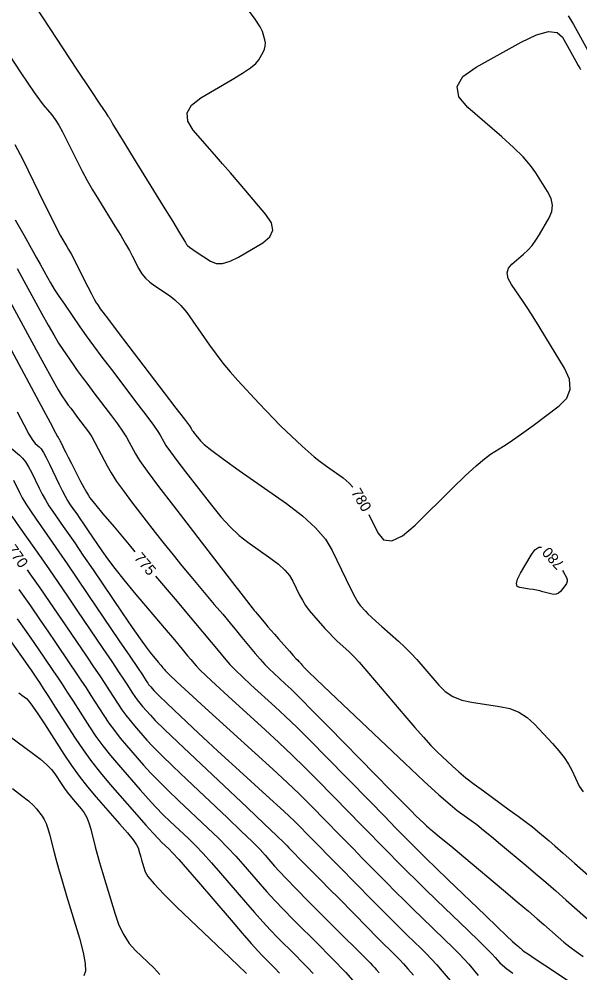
# Model space of a CAD drawing. Extents: x 2082232 to 2083549, y 592624 to 593832.
# Drawn here: x 2082546.8 to 2082583.5, y 593718.4 to 593780.9 of the extents above; entities that cross this region are included whole.
import ezdxf

# ---------------------------------------------------------------- set-up
doc = ezdxf.new("R2010")
doc.units = 0
doc.layers.add('DT_X_Contour_Major', color=7, linetype='Continuous')
doc.layers.add('DT_X_Contour_Minor', color=7, linetype='Continuous')

msp = doc.modelspace()

# ---------------------------------------------------------------- linework, layer by layer
at = {"layer": 'DT_X_Contour_Major'}
for points in [[(2082569.723, 593748.424), (2082570.298, 593747.223), (2082570.685, 593746.768), (2082571.224, 593746.702), (2082571.914, 593747.026), (2082572.756, 593747.74), (2082575.203, 593750.161), (2082576.047, 593750.981), (2082576.742, 593751.624), (2082577.288, 593752.09), (2082577.686, 593752.379), (2082578.55, 593752.914), (2082578.914, 593753.15), (2082579.356, 593753.455), (2082579.877, 593753.83), (2082580.477, 593754.274), (2082582.182, 593755.552), (2082582.684, 593756.065), (2082582.911, 593756.648), (2082582.863, 593757.301), (2082582.541, 593758.022), (2082581.313, 593760.039), (2082580.875, 593760.754), (2082580.481, 593761.384), (2082580.13, 593761.93), (2082579.824, 593762.391), (2082579.066, 593763.511), (2082578.853, 593763.908), (2082578.785, 593764.262), (2082578.861, 593764.572), (2082579.08, 593764.838), (2082579.858, 593765.49), (2082580.142, 593765.754), (2082580.412, 593766.059), (2082580.668, 593766.403), (2082580.909, 593766.789), (2082581.534, 593767.869), (2082581.704, 593768.281), (2082581.743, 593768.707), (2082581.652, 593769.145), (2082581.43, 593769.597), (2082580.666, 593770.82), (2082580.311, 593771.311), (2082579.819, 593771.868), (2082579.189, 593772.489), (2082578.423, 593773.176), (2082576.195, 593775.094), (2082575.603, 593775.8), (2082575.497, 593776.478), (2082575.877, 593777.13), (2082576.744, 593777.753), (2082579.702, 593779.38), (2082580.704, 593779.859), (2082581.489, 593780.075), (2082582.057, 593780.028), (2082582.409, 593779.717), (2082583.058, 593778.54), (2082583.274, 593778.149), (2082583.433, 593777.86), (2082583.536, 593777.673), (2082583.583, 593777.588)], [(2082545.408, 593779.65), (2082546.867, 593777.446), (2082547.372, 593776.691), (2082547.792, 593776.08), (2082548.129, 593775.612), (2082548.38, 593775.288), (2082548.939, 593774.614), (2082549.156, 593774.323), (2082549.39, 593773.956), (2082549.641, 593773.511), (2082549.908, 593772.989), (2082550.641, 593771.497), (2082550.932, 593770.925), (2082551.256, 593770.329), (2082551.612, 593769.71), (2082552, 593769.067), (2082553.08, 593767.321), (2082553.455, 593766.708), (2082553.769, 593766.179), (2082554.023, 593765.734), (2082554.216, 593765.373), (2082554.65, 593764.521), (2082554.837, 593764.212), (2082555.073, 593763.923), (2082555.357, 593763.656), (2082555.691, 593763.409), (2082556.645, 593762.778), (2082557.01, 593762.496), (2082557.388, 593762.125), (2082557.78, 593761.664), (2082558.185, 593761.113), (2082559.283, 593759.524), (2082559.708, 593758.932), (2082560.157, 593758.351), (2082560.633, 593757.78), (2082561.133, 593757.218), (2082562.502, 593755.733), (2082563, 593755.2), (2082563.466, 593754.715), (2082563.902, 593754.277), (2082564.306, 593753.887), (2082565.343, 593752.91), (2082565.734, 593752.554), (2082566.131, 593752.217), (2082566.532, 593751.899), (2082566.938, 593751.601), (2082568.028, 593750.831), (2082568.425, 593750.498), (2082568.662, 593750.228)], [(2082544.937, 593761.661), (2082547.425, 593757.063), (2082548.243, 593755.55), (2082548.832, 593754.461), (2082549.192, 593753.796), (2082549.322, 593753.554), (2082549.364, 593753.472), (2082549.378, 593753.445), (2082549.389, 593753.425), (2082549.397, 593753.412), (2082549.401, 593753.406), (2082549.41, 593753.399), (2082549.42, 593753.383), (2082549.441, 593753.34), (2082549.475, 593753.272), (2082549.521, 593753.177), (2082549.659, 593752.888), (2082549.733, 593752.738), (2082549.851, 593752.504), (2082550.014, 593752.187), (2082550.22, 593751.786), (2082550.83, 593750.605), (2082551.039, 593750.206), (2082551.209, 593749.895), (2082551.339, 593749.671), (2082551.429, 593749.536), (2082551.617, 593749.292), (2082551.82, 593749.046), (2082552.286, 593748.488), (2082553.017, 593747.62), (2082554.011, 593746.441), (2082554.389, 593745.993)], [(2082581.114, 593743.372), (2082580.912, 593743.425), (2082580.699, 593743.472), (2082580.477, 593743.514), (2082580.245, 593743.55), (2082579.612, 593743.641), (2082579.437, 593743.725), (2082579.386, 593743.912), (2082579.459, 593744.2), (2082579.656, 593744.59), (2082580.346, 593745.765), (2082580.6, 593746.118), (2082580.844, 593746.296), (2082581.023, 593746.299)], [(2082547.324, 593744.817), (2082547.507, 593744.556), (2082548.161, 593743.62), (2082548.772, 593742.739), (2082549.34, 593741.912), (2082549.866, 593741.141), (2082551.208, 593739.155), (2082551.678, 593738.459), (2082552.079, 593737.86), (2082552.411, 593737.357), (2082552.675, 593736.951), (2082553.288, 593735.997), (2082553.528, 593735.64), (2082553.786, 593735.285), (2082554.064, 593734.933), (2082554.361, 593734.583), (2082555.177, 593733.651), (2082555.57, 593733.228), (2082556.136, 593732.656), (2082556.875, 593731.935), (2082557.787, 593731.066), (2082560.451, 593728.55), (2082561.355, 593727.691), (2082562.066, 593727), (2082562.586, 593726.477), (2082562.914, 593726.123), (2082563.533, 593725.402), (2082563.845, 593725.055), (2082564.319, 593724.557), (2082564.954, 593723.907), (2082565.749, 593723.105), (2082568.086, 593720.765), (2082568.859, 593719.99), (2082569.428, 593719.418), (2082569.791, 593719.051), (2082569.95, 593718.889), (2082570.098, 593718.727), (2082570.198, 593718.614), (2082570.387, 593718.396)], [(2082582.412, 593744.761), (2082582.475, 593744.66), (2082582.669, 593744.317), (2082582.718, 593744.186), (2082582.72, 593744.053), (2082582.674, 593743.916), (2082582.581, 593743.776), (2082582.271, 593743.399), (2082582.144, 593743.282), (2082581.997, 593743.214), (2082581.83, 593743.196), (2082581.642, 593743.226), (2082581.114, 593743.372)], [(2082555.744, 593744.388), (2082557.014, 593742.883), (2082558.028, 593741.681), (2082558.818, 593740.743), (2082559.383, 593740.069), (2082559.725, 593739.66), (2082560.335, 593738.922), (2082560.611, 593738.611), (2082560.978, 593738.234), (2082561.438, 593737.791), (2082561.989, 593737.281), (2082563.584, 593735.832), (2082564.241, 593735.22), (2082565.016, 593734.471), (2082565.91, 593733.583), (2082566.921, 593732.559), (2082569.776, 593729.642), (2082570.736, 593728.662), (2082571.472, 593727.911), (2082571.986, 593727.387), (2082572.277, 593727.091), (2082572.755, 593726.605), (2082573.025, 593726.337), (2082573.477, 593725.896), (2082574.109, 593725.283), (2082574.923, 593724.497), (2082577.335, 593722.172), (2082578.136, 593721.401), (2082578.731, 593720.831), (2082579.12, 593720.463), (2082579.302, 593720.296), (2082579.513, 593720.119), (2082579.585, 593720.058), (2082579.643, 593720.009), (2082579.688, 593719.971), (2082579.718, 593719.944), (2082579.781, 593719.888), (2082579.89, 593719.811), (2082580.17, 593719.621), (2082580.619, 593719.32), (2082581.239, 593718.906), (2082583.12, 593717.654)], [(2082546.169, 593733.902), (2082547.679, 593732.795), (2082548.196, 593732.399), (2082548.613, 593732.042), (2082548.93, 593731.723), (2082549.148, 593731.442), (2082549.596, 593730.746), (2082549.768, 593730.488), (2082549.948, 593730.239), (2082550.137, 593729.997), (2082550.335, 593729.763), (2082550.873, 593729.149), (2082551.063, 593728.894), (2082551.23, 593728.586), (2082551.375, 593728.228), (2082551.496, 593727.818), (2082551.79, 593726.655), (2082551.915, 593726.179), (2082552.07, 593725.622), (2082552.255, 593724.983), (2082552.47, 593724.264), (2082553.084, 593722.237), (2082553.341, 593721.519), (2082553.652, 593720.884), (2082554.016, 593720.334), (2082554.434, 593719.867), (2082555.621, 593718.734), (2082556.009, 593718.29)]]:
    msp.add_lwpolyline(points, dxfattribs=at)
at = {"layer": 'DT_X_Contour_Minor'}
for points in [[(2082547.885, 593781.673), (2082550.566, 593777.623), (2082551.448, 593776.29), (2082552.085, 593775.331), (2082552.476, 593774.745), (2082552.621, 593774.531), (2082552.681, 593774.46), (2082552.704, 593774.429), (2082552.729, 593774.39), (2082552.755, 593774.342), (2082552.784, 593774.287), (2082552.862, 593774.128), (2082552.976, 593773.932), (2082553.261, 593773.464), (2082553.716, 593772.724), (2082554.341, 593771.711), (2082556.236, 593768.647), (2082556.861, 593767.636), (2082557.314, 593766.901), (2082557.595, 593766.441), (2082557.704, 593766.257), (2082557.767, 593766.135), (2082557.828, 593766.067), (2082557.966, 593765.957), (2082558.179, 593765.805), (2082558.468, 593765.61), (2082559.339, 593765.034), (2082559.7, 593764.889), (2082560.127, 593764.885), (2082560.622, 593765.024), (2082561.184, 593765.304), (2082562.772, 593766.239), (2082563.231, 593766.619), (2082563.418, 593767.055), (2082563.331, 593767.55), (2082562.971, 593768.101), (2082561.649, 593769.649), (2082561.149, 593770.232), (2082560.643, 593770.821), (2082560.129, 593771.416), (2082559.609, 593772.017), (2082558.211, 593773.627), (2082557.849, 593774.212), (2082557.809, 593774.758), (2082558.093, 593775.265), (2082558.7, 593775.734), (2082560.748, 593776.932), (2082561.434, 593777.349), (2082561.955, 593777.703), (2082562.311, 593777.993), (2082562.503, 593778.219), (2082562.795, 593778.737), (2082562.883, 593778.933), (2082562.93, 593779.131), (2082562.936, 593779.334), (2082562.899, 593779.539), (2082562.747, 593780.09), (2082562.6, 593780.392), (2082562.275, 593780.883), (2082561.771, 593781.562)], [(2082582.771, 593781.105), (2082582.929, 593780.86), (2082583.117, 593780.543), (2082583.336, 593780.154), (2082584.172, 593778.637)], [(2082546.526, 593772.68), (2082547.031, 593771.692), (2082548.42, 593768.865), (2082548.888, 593767.918), (2082549.25, 593767.195), (2082549.507, 593766.697), (2082549.659, 593766.424), (2082549.924, 593765.996), (2082550.043, 593765.793), (2082550.2, 593765.505), (2082550.396, 593765.133), (2082550.631, 593764.677), (2082551.308, 593763.347), (2082551.538, 593762.899), (2082551.721, 593762.553), (2082551.857, 593762.307), (2082551.946, 593762.162), (2082552.118, 593761.912), (2082552.284, 593761.688), (2082552.651, 593761.201), (2082553.219, 593760.454), (2082553.989, 593759.444), (2082556.311, 593756.404), (2082557.075, 593755.403), (2082557.624, 593754.68), (2082557.96, 593754.234), (2082558.082, 593754.067), (2082558.121, 593753.991), (2082558.148, 593753.948), (2082558.199, 593753.876), (2082558.275, 593753.774), (2082558.376, 593753.643), (2082558.677, 593753.253), (2082558.92, 593753.024), (2082559.425, 593752.626), (2082560.191, 593752.06), (2082561.219, 593751.326), (2082564.309, 593749.146), (2082565.365, 593748.342), (2082566.217, 593747.563), (2082566.865, 593746.811), (2082567.309, 593746.085), (2082568.219, 593744.184), (2082568.534, 593743.543), (2082568.795, 593743.044), (2082569.002, 593742.688), (2082569.155, 593742.475), (2082569.492, 593742.096), (2082569.655, 593741.927), (2082569.888, 593741.703), (2082570.192, 593741.423), (2082570.567, 593741.089), (2082571.663, 593740.124), (2082572.07, 593739.749), (2082572.473, 593739.35), (2082572.87, 593738.926), (2082573.261, 593738.477), (2082574.297, 593737.247), (2082574.723, 593736.831), (2082575.224, 593736.506), (2082575.8, 593736.271), (2082576.451, 593736.127), (2082578.288, 593735.862), (2082578.947, 593735.715), (2082579.545, 593735.473), (2082580.083, 593735.136), (2082580.561, 593734.703), (2082581.754, 593733.422), (2082582.168, 593732.953), (2082582.516, 593732.506), (2082582.797, 593732.08), (2082583.012, 593731.677), (2082583.495, 593730.631), (2082583.767, 593730.273)], [(2082546.543, 593767.748), (2082547.127, 593766.716), (2082547.595, 593765.885), (2082547.946, 593765.257), (2082548.18, 593764.831), (2082548.649, 593763.963), (2082548.851, 593763.61), (2082549.104, 593763.199), (2082549.408, 593762.732), (2082549.764, 593762.208), (2082550.781, 593760.735), (2082551.196, 593760.145), (2082551.678, 593759.48), (2082552.228, 593758.74), (2082552.846, 593757.925), (2082554.582, 593755.651), (2082555.162, 593754.885), (2082555.6, 593754.292), (2082555.896, 593753.872), (2082556.05, 593753.626), (2082556.27, 593753.2), (2082556.421, 593752.958), (2082556.71, 593752.55), (2082557.138, 593751.977), (2082557.703, 593751.239), (2082559.395, 593749.05), (2082560.02, 593748.283), (2082560.627, 593747.621), (2082561.215, 593747.066), (2082561.786, 593746.616), (2082563.283, 593745.56), (2082563.795, 593745.17), (2082564.207, 593744.793), (2082564.521, 593744.429), (2082564.736, 593744.077), (2082565.177, 593743.156), (2082565.358, 593742.814), (2082565.568, 593742.478), (2082565.808, 593742.149), (2082566.078, 593741.827), (2082566.837, 593740.975), (2082567.113, 593740.672), (2082567.372, 593740.402), (2082567.613, 593740.163), (2082567.838, 593739.957), (2082568.412, 593739.451), (2082568.687, 593739.182), (2082569.081, 593738.756), (2082569.594, 593738.172), (2082570.225, 593737.43), (2082572.068, 593735.242), (2082572.72, 593734.48), (2082573.292, 593733.835), (2082573.785, 593733.306), (2082574.199, 593732.894), (2082575.197, 593731.95), (2082575.604, 593731.583), (2082576.077, 593731.189), (2082576.615, 593730.769), (2082577.219, 593730.321), (2082578.917, 593729.093), (2082579.51, 593728.66), (2082580.015, 593728.282), (2082580.433, 593727.959), (2082580.763, 593727.692), (2082581.525, 593727.051), (2082581.9, 593726.73), (2082582.456, 593726.245), (2082583.191, 593725.598), (2082584.107, 593724.788)], [(2082546.67, 593764.562), (2082547.116, 593763.743), (2082548.28, 593761.591), (2082548.694, 593760.839), (2082549.062, 593760.198), (2082549.383, 593759.666), (2082549.659, 593759.245), (2082550.333, 593758.268), (2082550.608, 593757.877), (2082550.928, 593757.436), (2082551.293, 593756.946), (2082551.702, 593756.405), (2082552.853, 593754.898), (2082553.25, 593754.367), (2082553.576, 593753.904), (2082553.832, 593753.51), (2082554.018, 593753.185), (2082554.418, 593752.409), (2082554.687, 593751.977), (2082555.191, 593751.265), (2082555.931, 593750.271), (2082556.906, 593748.996), (2082559.823, 593745.222), (2082560.784, 593743.979), (2082561.48, 593743.079), (2082561.911, 593742.524), (2082562.076, 593742.313), (2082562.164, 593742.21), (2082562.211, 593742.153), (2082562.289, 593742.06), (2082562.395, 593741.931), (2082562.532, 593741.766), (2082562.934, 593741.279), (2082563.101, 593741.081), (2082563.298, 593740.851), (2082563.527, 593740.59), (2082563.786, 593740.298), (2082564.518, 593739.477), (2082564.761, 593739.205), (2082564.94, 593739.006), (2082565.056, 593738.88), (2082565.108, 593738.825), (2082565.162, 593738.778), (2082565.188, 593738.752), (2082565.225, 593738.712), (2082565.274, 593738.657), (2082565.333, 593738.587), (2082565.507, 593738.381), (2082565.736, 593738.151), (2082566.294, 593737.614), (2082567.18, 593736.77), (2082568.395, 593735.62), (2082572.074, 593732.143), (2082573.323, 593730.971), (2082574.312, 593730.065), (2082575.042, 593729.423), (2082575.51, 593729.045), (2082576.414, 593728.392), (2082576.789, 593728.111), (2082577.237, 593727.759), (2082577.758, 593727.337), (2082578.351, 593726.844), (2082580.029, 593725.434), (2082580.664, 593724.896), (2082581.312, 593724.34), (2082581.972, 593723.766), (2082582.644, 593723.173), (2082584.452, 593721.57)], [(2082546.051, 593762.656), (2082547.911, 593759.219), (2082548.537, 593758.069), (2082549.019, 593757.196), (2082549.359, 593756.6), (2082549.554, 593756.281), (2082549.886, 593755.801), (2082550.021, 593755.609), (2082550.178, 593755.392), (2082550.358, 593755.151), (2082550.559, 593754.886), (2082551.125, 593754.145), (2082551.338, 593753.849), (2082551.552, 593753.517), (2082551.768, 593753.148), (2082551.985, 593752.744), (2082552.567, 593751.618), (2082552.831, 593751.154), (2082553.185, 593750.607), (2082553.631, 593749.978), (2082554.168, 593749.266), (2082555.72, 593747.257), (2082556.302, 593746.512), (2082556.883, 593745.784), (2082557.464, 593745.072), (2082558.043, 593744.377), (2082559.589, 593742.546), (2082560.137, 593741.896), (2082560.621, 593741.319), (2082561.042, 593740.816), (2082561.399, 593740.385), (2082562.268, 593739.335), (2082562.588, 593738.958), (2082562.898, 593738.616), (2082563.197, 593738.307), (2082563.485, 593738.034), (2082564.238, 593737.349), (2082564.628, 593736.979), (2082565.232, 593736.381), (2082566.051, 593735.557), (2082567.084, 593734.506), (2082570.124, 593731.4), (2082571.147, 593730.358), (2082571.933, 593729.56), (2082572.484, 593729.007), (2082572.799, 593728.698), (2082573.325, 593728.201), (2082573.503, 593728.034), (2082573.642, 593727.907), (2082573.741, 593727.818), (2082573.802, 593727.769), (2082573.911, 593727.69), (2082574.068, 593727.562), (2082574.459, 593727.237), (2082575.082, 593726.715), (2082575.939, 593725.996), (2082578.533, 593723.816), (2082579.428, 593723.062), (2082580.168, 593722.434), (2082580.752, 593721.933), (2082581.181, 593721.559), (2082582.117, 593720.729), (2082582.483, 593720.417), (2082582.879, 593720.105), (2082583.305, 593719.792), (2082583.761, 593719.479)], [(2082546.666, 593755.163), (2082547.103, 593754.323), (2082547.444, 593753.698), (2082547.69, 593753.289), (2082547.841, 593753.094), (2082548.118, 593752.863), (2082548.237, 593752.728), (2082548.389, 593752.493), (2082548.572, 593752.16), (2082548.787, 593751.728), (2082549.402, 593750.444), (2082549.619, 593750.001), (2082549.808, 593749.636), (2082549.969, 593749.349), (2082550.103, 593749.139), (2082550.423, 593748.684), (2082550.569, 593748.473), (2082550.768, 593748.183), (2082551.02, 593747.813), (2082551.324, 593747.364), (2082552.207, 593746.059), (2082552.589, 593745.521), (2082553.072, 593744.888), (2082553.657, 593744.158), (2082554.344, 593743.332), (2082556.31, 593741.003), (2082556.972, 593740.218), (2082557.482, 593739.612), (2082557.842, 593739.184), (2082558.05, 593738.935), (2082558.403, 593738.508), (2082558.633, 593738.265), (2082559.058, 593737.853), (2082559.678, 593737.275), (2082560.494, 593736.529), (2082562.93, 593734.316), (2082563.827, 593733.489), (2082564.693, 593732.669), (2082565.528, 593731.855), (2082566.331, 593731.048), (2082568.431, 593728.903), (2082569.168, 593728.15), (2082569.806, 593727.5), (2082570.343, 593726.952), (2082570.781, 593726.508), (2082571.814, 593725.46), (2082572.251, 593725.022), (2082572.785, 593724.495), (2082573.416, 593723.879), (2082574.145, 593723.173), (2082576.22, 593721.173), (2082576.915, 593720.5), (2082577.443, 593719.983), (2082577.804, 593719.62), (2082577.998, 593719.411), (2082578.295, 593719.062), (2082578.463, 593718.899), (2082578.747, 593718.672), (2082579.146, 593718.379)], [(2082546.281, 593752.783), (2082546.825, 593752.328), (2082547.027, 593752.13), (2082547.225, 593751.877), (2082547.419, 593751.568), (2082547.609, 593751.203), (2082548.11, 593750.158), (2082548.307, 593749.769), (2082548.522, 593749.385), (2082548.754, 593749.008), (2082549.004, 593748.636), (2082549.694, 593747.652), (2082550.009, 593747.197), (2082550.439, 593746.57), (2082550.983, 593745.771), (2082551.641, 593744.8), (2082553.548, 593741.981), (2082554.199, 593741.026), (2082554.72, 593740.277), (2082555.113, 593739.734), (2082555.376, 593739.395), (2082555.906, 593738.767), (2082556.084, 593738.556), (2082556.222, 593738.393), (2082556.319, 593738.277), (2082556.375, 593738.21), (2082556.47, 593738.095), (2082556.655, 593737.918), (2082557.138, 593737.472), (2082557.919, 593736.758), (2082558.999, 593735.776), (2082562.275, 593732.799), (2082563.413, 593731.758), (2082564.37, 593730.867), (2082565.146, 593730.127), (2082565.741, 593729.537), (2082567.085, 593728.163), (2082567.601, 593727.637), (2082568.139, 593727.089), (2082568.701, 593726.518), (2082569.285, 593725.925), (2082570.873, 593724.314), (2082571.464, 593723.718), (2082572.046, 593723.138), (2082572.62, 593722.574), (2082573.184, 593722.026), (2082574.677, 593720.587), (2082575.196, 593720.08), (2082575.633, 593719.641), (2082575.987, 593719.269), (2082576.259, 593718.963), (2082576.874, 593718.238)], [(2082546.432, 593750.679), (2082546.819, 593749.872), (2082546.995, 593749.536), (2082547.235, 593749.135), (2082547.538, 593748.667), (2082547.904, 593748.133), (2082548.965, 593746.62), (2082549.409, 593745.981), (2082549.947, 593745.199), (2082550.579, 593744.273), (2082551.304, 593743.203), (2082553.363, 593740.159), (2082554.046, 593739.15), (2082554.549, 593738.404), (2082554.873, 593737.923), (2082555.018, 593737.705), (2082555.165, 593737.476), (2082555.222, 593737.39), (2082555.284, 593737.305), (2082555.351, 593737.221), (2082555.422, 593737.137), (2082555.618, 593736.913), (2082555.757, 593736.77), (2082556.027, 593736.505), (2082556.428, 593736.121), (2082556.961, 593735.616), (2082558.556, 593734.11), (2082559.172, 593733.531), (2082559.825, 593732.925), (2082560.514, 593732.291), (2082561.239, 593731.629), (2082563.222, 593729.828), (2082563.9, 593729.209), (2082564.448, 593728.702), (2082564.865, 593728.308), (2082565.151, 593728.026), (2082565.74, 593727.424), (2082566.034, 593727.125), (2082566.473, 593726.678), (2082567.058, 593726.084), (2082567.789, 593725.342), (2082569.932, 593723.168), (2082570.678, 593722.414), (2082571.308, 593721.781), (2082571.823, 593721.269), (2082572.223, 593720.879), (2082573.135, 593720), (2082573.477, 593719.66), (2082573.823, 593719.299), (2082574.17, 593718.918), (2082574.519, 593718.515), (2082575.453, 593717.414)], [(2082546.322, 593748.325), (2082546.805, 593747.629), (2082548.236, 593745.588), (2082548.785, 593744.801), (2082549.36, 593743.969), (2082549.96, 593743.092), (2082550.585, 593742.172), (2082552.286, 593739.657), (2082552.862, 593738.805), (2082553.314, 593738.132), (2082553.642, 593737.64), (2082553.847, 593737.328), (2082554.227, 593736.736), (2082554.375, 593736.515), (2082554.535, 593736.295), (2082554.707, 593736.077), (2082554.891, 593735.86), (2082555.397, 593735.282), (2082555.723, 593734.942), (2082556.32, 593734.355), (2082557.189, 593733.521), (2082558.33, 593732.439), (2082561.733, 593729.225), (2082562.855, 593728.164), (2082563.669, 593727.393), (2082564.174, 593726.91), (2082564.37, 593726.717), (2082564.482, 593726.587), (2082564.552, 593726.51), (2082564.68, 593726.377), (2082564.866, 593726.189), (2082565.109, 593725.945), (2082565.833, 593725.219), (2082566.157, 593724.893), (2082566.588, 593724.458), (2082567.125, 593723.915), (2082567.767, 593723.264), (2082569.623, 593721.382), (2082570.247, 593720.749), (2082570.728, 593720.263), (2082571.067, 593719.924), (2082571.262, 593719.732), (2082571.592, 593719.414), (2082571.75, 593719.251), (2082571.976, 593719.001), (2082572.27, 593718.663), (2082572.633, 593718.239)], [(2082546.778, 593743.524), (2082547.537, 593742.44), (2082548.185, 593741.509), (2082548.721, 593740.732), (2082549.146, 593740.109), (2082550.131, 593738.653), (2082550.494, 593738.114), (2082550.843, 593737.588), (2082551.18, 593737.074), (2082551.504, 593736.574), (2082552.35, 593735.257), (2082552.681, 593734.765), (2082553.037, 593734.275), (2082553.421, 593733.789), (2082553.83, 593733.306), (2082554.956, 593732.02), (2082555.416, 593731.513), (2082555.951, 593730.957), (2082556.561, 593730.35), (2082557.245, 593729.693), (2082559.17, 593727.876), (2082559.854, 593727.218), (2082560.463, 593726.608), (2082560.998, 593726.044), (2082561.458, 593725.529), (2082562.584, 593724.217), (2082563.036, 593723.704), (2082563.546, 593723.15), (2082564.115, 593722.554), (2082564.742, 593721.916), (2082566.494, 593720.162), (2082567.092, 593719.561), (2082567.572, 593719.074), (2082567.934, 593718.702), (2082568.177, 593718.445), (2082568.669, 593717.91)], [(2082546.669, 593741.608), (2082547.262, 593740.762), (2082547.752, 593740.058), (2082548.141, 593739.497), (2082548.427, 593739.078), (2082549.053, 593738.152), (2082549.309, 593737.769), (2082549.608, 593737.316), (2082549.949, 593736.792), (2082550.333, 593736.197), (2082551.412, 593734.518), (2082551.834, 593733.89), (2082552.289, 593733.266), (2082552.777, 593732.645), (2082553.299, 593732.029), (2082554.736, 593730.389), (2082555.263, 593729.799), (2082555.766, 593729.257), (2082556.246, 593728.765), (2082556.703, 593728.321), (2082557.888, 593727.201), (2082558.353, 593726.745), (2082558.861, 593726.215), (2082559.41, 593725.612), (2082560.002, 593724.935), (2082561.635, 593723.032), (2082562.226, 593722.352), (2082562.773, 593721.742), (2082563.276, 593721.2), (2082563.736, 593720.727), (2082564.903, 593719.558), (2082565.325, 593719.132), (2082565.716, 593718.731), (2082566.076, 593718.353)], [(2082546.218, 593740.18), (2082546.954, 593739.131), (2082547.208, 593738.769), (2082547.418, 593738.467), (2082547.584, 593738.226), (2082547.707, 593738.047), (2082547.976, 593737.65), (2082548.125, 593737.424), (2082548.373, 593737.043), (2082548.718, 593736.509), (2082549.161, 593735.82), (2082550.474, 593733.778), (2082550.986, 593733.014), (2082551.54, 593732.256), (2082552.134, 593731.501), (2082552.768, 593730.751), (2082554.516, 593728.758), (2082555.11, 593728.085), (2082555.582, 593727.558), (2082555.932, 593727.179), (2082556.16, 593726.948), (2082556.606, 593726.527), (2082556.852, 593726.272), (2082557.258, 593725.823), (2082557.822, 593725.179), (2082558.546, 593724.341), (2082560.686, 593721.847), (2082561.416, 593721.001), (2082562, 593720.334), (2082562.437, 593719.847), (2082562.729, 593719.539), (2082563.311, 593718.955), (2082563.557, 593718.704), (2082563.86, 593718.387)], [(2082546.778, 593736.758), (2082546.864, 593736.68), (2082546.968, 593736.599), (2082547.27, 593736.378), (2082547.429, 593736.212), (2082547.679, 593735.88), (2082548.022, 593735.383), (2082548.456, 593734.719), (2082549.735, 593732.728), (2082550.227, 593731.993), (2082550.743, 593731.279), (2082551.283, 593730.588), (2082551.847, 593729.92), (2082553.385, 593728.166), (2082553.893, 593727.575), (2082554.265, 593727.118), (2082554.5, 593726.794), (2082554.6, 593726.603), (2082554.683, 593726.273), (2082554.719, 593726.137), (2082554.763, 593725.979), (2082554.816, 593725.797), (2082554.877, 593725.592), (2082555.052, 593725.016), (2082555.231, 593724.71), (2082555.639, 593724.224), (2082556.275, 593723.559), (2082557.14, 593722.714), (2082559.749, 593720.222), (2082560.605, 593719.403), (2082561.217, 593718.818), (2082561.584, 593718.466), (2082561.706, 593718.348)], [(2082546.373, 593730.47), (2082546.96, 593730.029), (2082547.418, 593729.663), (2082547.747, 593729.37), (2082547.946, 593729.153), (2082548.306, 593728.67), (2082548.437, 593728.46), (2082548.56, 593728.192), (2082548.676, 593727.865), (2082548.785, 593727.479), (2082549.064, 593726.372), (2082549.196, 593725.879), (2082549.379, 593725.229), (2082549.616, 593724.422), (2082549.905, 593723.458), (2082550.747, 593720.678), (2082551.002, 593719.742), (2082551.135, 593719.018), (2082551.146, 593718.507), (2082551.035, 593718.208)]]:
    msp.add_lwpolyline(points, dxfattribs=at)

# ---------------------------------------------------------------- texts
at = {"layer": 'DT_X_Contour_Major'}
for s, rotation, p in [('780', 300.45393, (2082568.533, 593749.892)), ('770', 305.04061, (2082545.966, 593746.144)), ('780', 132.08928, (2082582.573, 593745.211)), ('775', 310.16502, (2082554.292, 593745.565))]:
    msp.add_text(s, height=0.7, rotation=rotation, dxfattribs=at).set_placement(p)

doc.saveas('drawing.dxf')
